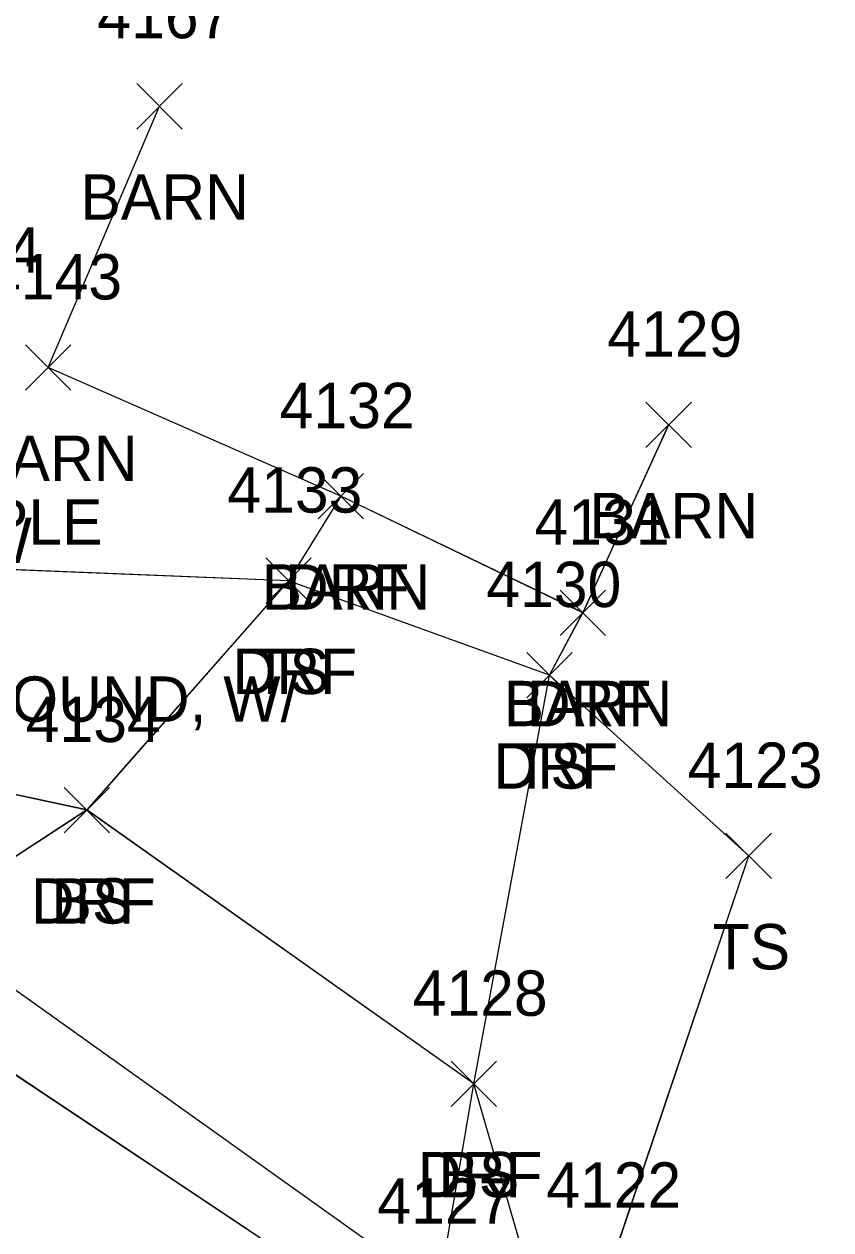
# Model space of a CAD drawing. Extents: x 1554668 to 1563881, y 831386 to 834374.
# Drawn here: x 1562059.1 to 1562094.7, y 834220.5 to 834273.7 of the extents above; entities that cross this region are included whole.
import ezdxf

# ---------------------------------------------------------------- set-up
doc = ezdxf.new("R2010")
doc.units = 0
for name, color, linetype in [('L_A', 7, 'Continuous'), ('L_C', 7, 'Continuous'), ('L_I', 7, 'Continuous'), ('L_TIC', 7, 'Continuous'), ('LBC', 7, 'Continuous'), ('LELB', 7, 'Continuous'), ('M_C', 7, 'Continuous'), ('PEU', 7, 'Continuous'), ('R_A', 7, 'Continuous'), ('R_I', 7, 'Continuous'), ('R_TIC', 7, 'Continuous'), ('RDF', 7, 'Continuous'), ('U_A', 7, 'Continuous')]:
    doc.layers.add(name, color=color, linetype=linetype)

msp = doc.modelspace()

# ---------------------------------------------------------------- linework, layer by layer
at = {"layer": 'L_TIC'}
for points in [[(1562064.107, 834269.03), (1562066.107, 834271.03)], [(1562066.107, 834269.03), (1562064.107, 834271.03)], [(1562059.201, 834257.516), (1562061.201, 834259.516)], [(1562061.201, 834257.516), (1562059.201, 834259.516)], [(1562086.547, 834254.993), (1562088.547, 834256.993)], [(1562088.547, 834254.993), (1562086.547, 834256.993)], [(1562072.098, 834251.843), (1562074.098, 834253.843)], [(1562074.098, 834251.843), (1562072.098, 834253.843)], [(1562069.789, 834248.121), (1562071.789, 834250.121)], [(1562071.789, 834248.121), (1562069.789, 834250.121)], [(1562082.761, 834246.707), (1562084.761, 834248.707)], [(1562084.761, 834246.707), (1562082.761, 834248.707)], [(1562081.29, 834243.955), (1562083.29, 834245.955)], [(1562083.29, 834243.955), (1562081.29, 834245.955)], [(1562060.906, 834238.007), (1562062.906, 834240.007)], [(1562062.906, 834238.007), (1562060.906, 834240.007)], [(1562090.073, 834235.987), (1562092.073, 834237.987)], [(1562092.073, 834235.987), (1562090.073, 834237.987)], [(1562077.957, 834225.941), (1562079.957, 834227.941)], [(1562079.957, 834225.941), (1562077.957, 834227.941)]]:
    msp.add_lwpolyline(points, dxfattribs=at)
at = {"layer": 'LBC'}
for points in [[(1562087.547, 834255.993), (1562083.761, 834247.707), (1562073.098, 834252.843), (1562060.201, 834258.516), (1562065.107, 834270.03)], [(1562087.551, 834256), (1562083.764, 834247.715), (1562073.1, 834252.852), (1562060.204, 834258.522), (1562065.111, 834270.031)], [(1562087.551, 834256), (1562083.764, 834247.715), (1562073.1, 834252.852), (1562060.204, 834258.522), (1562065.111, 834270.031)], [(1562087.551, 834256), (1562083.764, 834247.715), (1562073.1, 834252.852), (1562060.204, 834258.522), (1562065.111, 834270.031)]]:
    msp.add_lwpolyline(points, dxfattribs=at)
at = {"layer": 'LELB'}
for points in [[(1562274.311, 834171.295), (1562269.484, 834154.313), (1562262.795, 834141.276), (1562258.276, 834136.975), (1562255.128, 834134.812), (1562254.728, 834133.197), (1562248.809, 834134.873), (1562237.208, 834134.057), (1562209.954, 834148.175), (1562185.935, 834159.727), (1562146.304, 834177.205), (1562126.106, 834188.395), (1562101.793, 834201.545), (1562083.048, 834212.879), (1562078.957, 834226.941), (1562061.906, 834239.007), (1562047.718, 834242.051), (1562042.344, 834249.48), (1562039.694, 834262.682), (1562046.385, 834276.336)], [(1562274.319, 834171.3), (1562269.492, 834154.32), (1562262.801, 834141.275), (1562258.282, 834136.979), (1562255.131, 834134.817), (1562254.731, 834133.201), (1562248.817, 834134.876), (1562237.219, 834134.061), (1562209.965, 834148.177), (1562185.942, 834159.73), (1562146.305, 834177.208), (1562126.107, 834188.395), (1562101.796, 834201.554), (1562083.051, 834212.885), (1562078.962, 834226.944), (1562061.908, 834239.014), (1562047.722, 834242.055), (1562042.349, 834249.484), (1562039.695, 834262.69), (1562046.39, 834276.339)], [(1562274.319, 834171.3), (1562269.492, 834154.32), (1562262.801, 834141.275), (1562258.282, 834136.979), (1562255.131, 834134.817), (1562254.731, 834133.201), (1562248.817, 834134.876), (1562237.219, 834134.061), (1562209.965, 834148.177), (1562185.942, 834159.73), (1562146.305, 834177.208), (1562126.107, 834188.395), (1562101.796, 834201.554), (1562083.051, 834212.885), (1562078.962, 834226.944), (1562061.908, 834239.014), (1562047.722, 834242.055), (1562042.349, 834249.484), (1562039.695, 834262.69), (1562046.39, 834276.339)], [(1562274.319, 834171.3), (1562269.492, 834154.32), (1562262.801, 834141.275), (1562258.282, 834136.979), (1562255.131, 834134.817), (1562254.731, 834133.201), (1562248.817, 834134.876), (1562237.219, 834134.061), (1562209.965, 834148.177), (1562185.942, 834159.73), (1562146.305, 834177.208), (1562126.107, 834188.395), (1562101.796, 834201.554), (1562083.051, 834212.885), (1562078.962, 834226.944), (1562061.908, 834239.014), (1562047.722, 834242.055), (1562042.349, 834249.484), (1562039.695, 834262.69), (1562046.39, 834276.339)], [(1562260.28, 834152.616), (1562249.48, 834140.941), (1562236.559, 834142.263), (1562217.637, 834150.933), (1562211.156, 834152.868), (1562187.668, 834163.839), (1562148.783, 834181.373), (1562128.183, 834192.376), (1562104.921, 834206.075), (1562084.843, 834218.482), (1562091.073, 834236.987), (1562082.29, 834244.955), (1562070.789, 834249.121), (1562052.36, 834249.855), (1562046.838, 834257.746), (1562052.426, 834270.699)], [(1562260.287, 834152.618), (1562249.484, 834140.947), (1562236.562, 834142.268), (1562217.643, 834150.937), (1562211.165, 834152.871), (1562187.679, 834163.841), (1562148.788, 834181.377), (1562128.187, 834192.38), (1562104.925, 834206.082), (1562084.849, 834218.484), (1562091.079, 834236.988), (1562082.294, 834244.96), (1562070.796, 834249.121), (1562052.362, 834249.861), (1562046.841, 834257.752), (1562052.431, 834270.702)], [(1562260.287, 834152.618), (1562249.484, 834140.947), (1562236.562, 834142.268), (1562217.643, 834150.937), (1562211.165, 834152.871), (1562187.679, 834163.841), (1562148.788, 834181.377), (1562128.187, 834192.38), (1562104.925, 834206.082), (1562084.849, 834218.484), (1562091.079, 834236.988), (1562082.294, 834244.96), (1562070.796, 834249.121), (1562052.362, 834249.861), (1562046.841, 834257.752), (1562052.431, 834270.702)], [(1562260.287, 834152.618), (1562249.484, 834140.947), (1562236.562, 834142.268), (1562217.643, 834150.937), (1562211.165, 834152.871), (1562187.679, 834163.841), (1562148.788, 834181.377), (1562128.187, 834192.38), (1562104.925, 834206.082), (1562084.849, 834218.484), (1562091.079, 834236.988), (1562082.294, 834244.96), (1562070.796, 834249.121), (1562052.362, 834249.861), (1562046.841, 834257.752), (1562052.431, 834270.702)], [(1562082.336, 834212.024), (1562077.402, 834217.776), (1562054.435, 834234.14), (1562044.136, 834238.439)], [(1562082.34, 834212.029), (1562077.406, 834217.78), (1562054.437, 834234.148), (1562044.143, 834238.441)], [(1562082.34, 834212.029), (1562077.406, 834217.78), (1562054.437, 834234.148), (1562044.143, 834238.441)], [(1562082.34, 834212.029), (1562077.406, 834217.78), (1562054.437, 834234.148), (1562044.143, 834238.441)]]:
    msp.add_lwpolyline(points, dxfattribs=at)
at = {"layer": 'PEU'}
for points in [[(1562100.961, 834200.301), (1562082.336, 834212.024), (1562078.17, 834214.391), (1562050.423, 834232.886), (1562044.136, 834238.439), (1562031.394, 834246.717), (1562008.824, 834259.447), (1561980.823, 834275.017), (1561963.212, 834287.936), (1561950.466, 834298.855), (1561935.06, 834310.381), (1561902.996, 834336.224), (1561874.594, 834353.486)], [(1562100.966, 834200.302), (1562082.34, 834212.029), (1562078.172, 834214.399), (1562050.425, 834232.893), (1562044.143, 834238.441), (1562031.395, 834246.724), (1562008.826, 834259.454), (1561980.829, 834275.018), (1561963.222, 834287.936), (1561950.472, 834298.857), (1561935.067, 834310.383), (1561903, 834336.227), (1561874.6, 834353.489)], [(1562100.966, 834200.302), (1562082.34, 834212.029), (1562078.172, 834214.399), (1562050.425, 834232.893), (1562044.143, 834238.441), (1562031.395, 834246.724), (1562008.826, 834259.454), (1561980.829, 834275.018), (1561963.222, 834287.936), (1561950.472, 834298.857), (1561935.067, 834310.383), (1561903, 834336.227), (1561874.6, 834353.489)], [(1562100.966, 834200.302), (1562082.34, 834212.029), (1562078.172, 834214.399), (1562050.425, 834232.893), (1562044.143, 834238.441), (1562031.395, 834246.724), (1562008.826, 834259.454), (1561980.829, 834275.018), (1561963.222, 834287.936), (1561950.472, 834298.857), (1561935.067, 834310.383), (1561903, 834336.227), (1561874.6, 834353.489)]]:
    msp.add_lwpolyline(points, dxfattribs=at)
at = {"layer": 'R_TIC'}
for points in [[(1562072.098, 834251.843), (1562074.098, 834253.843)], [(1562074.098, 834251.843), (1562072.098, 834253.843)], [(1562069.789, 834248.121), (1562071.789, 834250.121)], [(1562071.789, 834248.121), (1562069.789, 834250.121)], [(1562082.761, 834246.707), (1562084.761, 834248.707)], [(1562084.761, 834246.707), (1562082.761, 834248.707)], [(1562081.29, 834243.955), (1562083.29, 834245.955)], [(1562083.29, 834243.955), (1562081.29, 834245.955)], [(1562060.906, 834238.007), (1562062.906, 834240.007)], [(1562062.906, 834238.007), (1562060.906, 834240.007)], [(1562077.957, 834225.941), (1562079.957, 834227.941)], [(1562079.957, 834225.941), (1562077.957, 834227.941)]]:
    msp.add_lwpolyline(points, dxfattribs=at)
at = {"layer": 'RDF'}
for points in [[(1562073.098, 834252.843), (1562070.789, 834249.121), (1562061.906, 834239.007), (1562054.435, 834234.14), (1562050.423, 834232.886)], [(1562073.1, 834252.852), (1562070.796, 834249.121), (1562061.908, 834239.014), (1562054.437, 834234.148), (1562050.425, 834232.893)], [(1562073.1, 834252.852), (1562070.796, 834249.121), (1562061.908, 834239.014), (1562054.437, 834234.148), (1562050.425, 834232.893)], [(1562073.1, 834252.852), (1562070.796, 834249.121), (1562061.908, 834239.014), (1562054.437, 834234.148), (1562050.425, 834232.893)], [(1562078.17, 834214.391), (1562077.402, 834217.776), (1562078.957, 834226.941), (1562082.29, 834244.955), (1562083.761, 834247.707)], [(1562078.172, 834214.399), (1562077.406, 834217.78), (1562078.962, 834226.944), (1562082.294, 834244.96), (1562083.764, 834247.715)], [(1562078.172, 834214.399), (1562077.406, 834217.78), (1562078.962, 834226.944), (1562082.294, 834244.96), (1562083.764, 834247.715)], [(1562078.172, 834214.399), (1562077.406, 834217.78), (1562078.962, 834226.944), (1562082.294, 834244.96), (1562083.764, 834247.715)]]:
    msp.add_lwpolyline(points, dxfattribs=at)

# ---------------------------------------------------------------- texts
at = {"layer": 'L_A'}
for s, p in [('BARN', (1562061.619, 834265.03)), ('BARN', (1562056.712, 834253.516)), ('BARN', (1562084.059, 834250.993)), ('BARN', (1562069.61, 834247.843)), ('TS', (1562069.199, 834244.121)), ('BARN', (1562080.273, 834242.707)), ('TS', (1562080.699, 834239.955)), ('BS', (1562060.347, 834234.007)), ('TS', (1562089.483, 834231.987)), ('BS', (1562077.398, 834221.941))]:
    msp.add_text(s, height=2, dxfattribs=at).set_placement(p)
at = {"layer": 'L_C'}
msp.add_text('M.MAPLE', height=2, dxfattribs=at).set_placement((1562050.561, 834250.703))
at = {"layer": 'L_I'}
for s, p in [('4167', (1562062.367, 834273.03)), ('4144', (1562053.931, 834262.703)), ('4143', (1562057.508, 834261.516)), ('4129', (1562084.846, 834258.993)), ('4132', (1562070.405, 834255.843)), ('4133', (1562068.097, 834252.121)), ('4131', (1562081.635, 834250.707)), ('4130', (1562079.51, 834247.955)), ('4134', (1562059.213, 834242.007)), ('4123', (1562088.38, 834239.987)), ('4128', (1562076.264, 834229.941)), ('4122', (1562082.15, 834221.482)), ('4127', (1562074.709, 834220.776))]:
    msp.add_text(s, height=2, dxfattribs=at).set_placement(p)
at = {"layer": 'M_C'}
msp.add_text('1/2" REBAR, 4" ABOVE GROUND, W/', height=2, dxfattribs=at).set_placement((1562025.298, 834242.9))
at = {"layer": 'R_A'}
for p in [(1562070.633, 834247.843), (1562068.325, 834244.121), (1562081.297, 834242.707), (1562079.825, 834239.955), (1562059.441, 834234.007), (1562076.493, 834221.941)]:
    msp.add_text('DRF', height=2, dxfattribs=at).set_placement(p)
at = {"layer": 'R_I'}
for s, p in [('4132', (1562070.405, 834255.843)), ('4133', (1562068.097, 834252.121)), ('4131', (1562081.635, 834250.707)), ('4130', (1562079.51, 834247.955)), ('4134', (1562059.213, 834242.007)), ('4128', (1562076.264, 834229.941)), ('4127', (1562074.709, 834220.776))]:
    msp.add_text(s, height=2, dxfattribs=at).set_placement(p)
at = {"layer": 'U_A'}
msp.add_text('GUYW', height=2, dxfattribs=at).set_placement((1562051.163, 834249.896))

doc.saveas('drawing.dxf')
